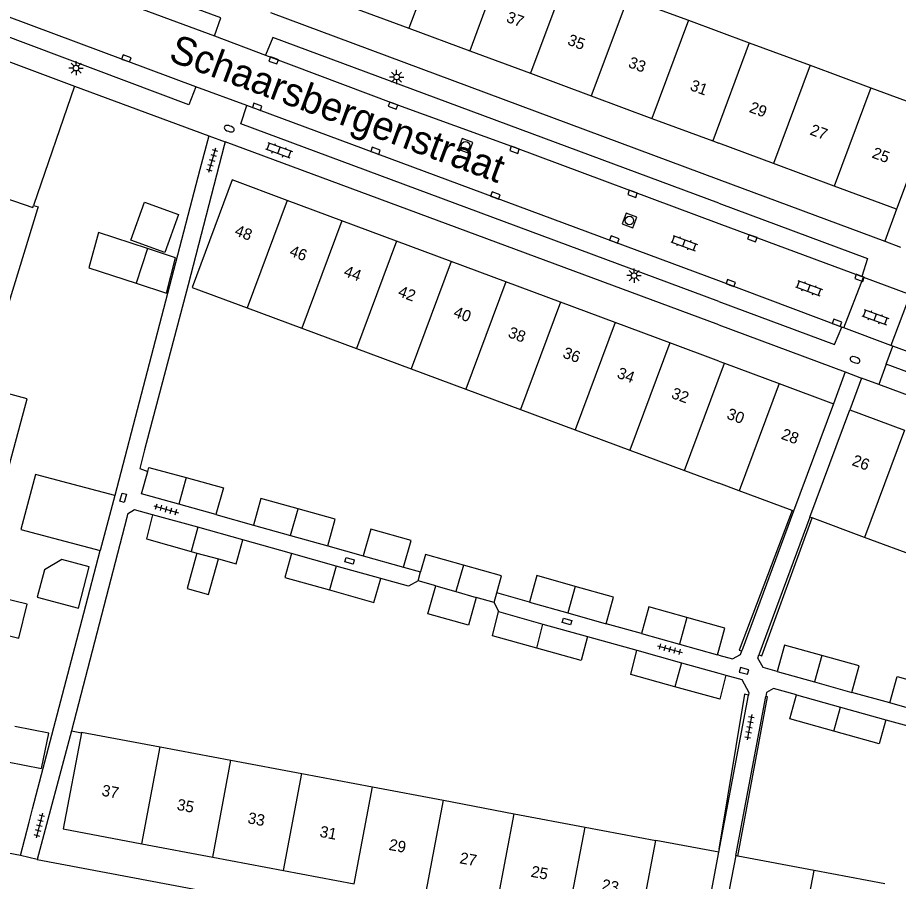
# Model space of a CAD drawing. Extents: x 124000 to 128010, y 398999 to 403000.
# Drawn here: x 126938.3 to 127015.8, y 399140.9 to 399216.9 of the extents above; entities that cross this region are included whole.
import ezdxf

# ---------------------------------------------------------------- set-up
doc = ezdxf.new("R2010")
doc.units = 0
for name, color, linetype in [('gg-afsc-erfafscheiding', 7, 'Continuous'), ('gg-afsc-hekwerk', 7, 'Continuous'), ('gg-afsc-muur', 7, 'Continuous'), ('gg-anno-huisnummerreeks BGT', 7, 'Continuous'), ('gg-anno-openbare ruimte label', 7, 'Continuous'), ('gg-bbg-bijgebouw', 7, 'Continuous'), ('gg-bbg-gedigitaliseerde bijgebouw', 7, 'Continuous'), ('gg-bbg-hoofdgebouw', 7, 'Continuous'), ('gg-bbg-luifel en loopbrug', 7, 'Continuous'), ('gg-bbg-tussenscheiding', 7, 'Continuous'), ('gg-knt-verharding', 7, 'Continuous'), ('gg-knt-verharding nz', 7, 'Continuous'), ('gt-grn-weggrens', 7, 'Continuous'), ('gt-symb-brandkraan', 7, 'Continuous'), ('gt-symb-klinker verharding', 7, 'Continuous'), ('gt-symb-kolk', 7, 'Continuous'), ('gt-symb-kolk center center', 7, 'Continuous'), ('gt-symb-lichtmast', 7, 'Continuous'), ('gt-symb-rioolschacht', 7, 'Continuous'), ('gt-symb-tegel verharding', 7, 'Continuous')]:
    doc.layers.add(name, color=color, linetype=linetype)

# ---------------------------------------------------------------- blocks, each defined once
blk = doc.blocks.new('gt0-LMAST')
at = {"layer": 'gt-symb-lichtmast'}
for p, q in [((-0.182, 0.173), (-0.447, 0.438)), ((-0.005, 0.246), (-0.005, 0.621)), ((0.172, 0.173), (0.437, 0.438)), ((-0.255, -0.004), (-0.63, -0.004)), ((-0.182, -0.181), (-0.447, -0.446)), ((-0.005, -0.254), (-0.005, -0.629)), ((0.437, -0.446), (0.172, -0.181)), ((0.245, -0.004), (0.62, -0.004))]:
    blk.add_line(p, q, dxfattribs=at)
blk.add_circle((-0.005, -0.004), 0.25, dxfattribs=at)
blk = doc.blocks.new('gt0-TEG1')
at = {"layer": 'gt-symb-tegel verharding'}
for p, q in [((-1.125, 0), (1.125, 0)), ((-0.9, -0.25), (-0.9, 0.25)), ((-0.45, -0.25), (-0.45, 0.25)), ((0, -0.25), (0, 0.25)), ((0.45, -0.25), (0.45, 0.25)), ((0.9, -0.25), (0.9, 0.25))]:
    blk.add_line(p, q, dxfattribs=at)
blk = doc.blocks.new('gt0-BR')
at = {"layer": 'gt-symb-brandkraan'}
for centre, radius, start, end in [((-0.244, 0), 0.206, 107.56694, 252.43307), ((0.599, -2.664), 3, 106.89205, 107.56694), ((0, -0.691), 0.938, 73.10799, 106.89205), ((-0.599, -2.664), 3, 72.43309, 73.10799), ((0.244, 0), 0.206, 287.56695, 72.43309), ((0.599, 2.664), 3, 252.43307, 253.10797), ((0, 0.691), 0.938, 253.10797, 286.89206), ((-0.599, 2.664), 3, 286.89206, 287.56695)]:
    blk.add_arc(centre, radius, start, end, dxfattribs=at)
blk = doc.blocks.new('gt0-KOLK')
at = {"layer": 'gt-symb-kolk'}
blk.add_lwpolyline([(0, 0), (0.375, 0), (0.375, 0.4), (-0.375, 0.4), (-0.375, 0), (0, 0)], dxfattribs=at)
blk = doc.blocks.new('gt0-KL1')
at = {"layer": 'gt-symb-klinker verharding'}
for p, q in [((-1.15, 0.3), (1.15, 0.3)), ((-1, -0.3), (-1, 0.3)), ((-0.5, 0.3), (-0.5, 0.45)), ((0, -0.3), (0, 0.3)), ((0.5, 0.3), (0.5, 0.45)), ((1, -0.3), (1, 0.3)), ((-1.15, -0.3), (1.15, -0.3)), ((-0.5, -0.45), (-0.5, -0.3)), ((0.5, -0.45), (0.5, -0.3))]:
    blk.add_line(p, q, dxfattribs=at)
blk = doc.blocks.new('gt0-RS')
at = {"layer": 'gt-symb-rioolschacht'}
blk.add_lwpolyline([(-0.5, -0.5), (0.5, -0.5), (0.5, 0.5), (-0.5, 0.5)], close=True, dxfattribs=at)
blk.add_circle((0, 0), 0.375, dxfattribs=at)
blk = doc.blocks.new('gt0-KOLKCC')
at = {"layer": 'gt-symb-kolk center center'}
blk.add_lwpolyline([(-0.375, 0.2), (0.375, 0.2), (0.375, -0.2), (-0.375, -0.2)], close=True, dxfattribs=at)

msp = doc.modelspace()

# ---------------------------------------------------------------- linework, layer by layer
at = {"layer": 'gg-afsc-erfafscheiding'}
for p, q in [((126954.329, 399203.54), (126946.847, 399174.833)), ((126944.118, 399164.482), (126945.558, 399169.989))]:
    msp.add_line(p, q, dxfattribs=at)
at = {"layer": 'gg-afsc-hekwerk'}
for p, q in [((126953.297, 399193.393), (126949.453, 399178.846)), ((127006.453, 399173.519), (127001.815, 399161.222)), ((126947.89, 399172.89), (126943.031, 399154.132)), ((127003.806, 399160.727), (127008.234, 399172.861)), ((127002.28, 399157.338), (127000, 399143.717)), ((127001.697, 399143.103), (127004.284, 399157.125)), ((126943.031, 399154.132), (126943.896, 399153.937))]:
    msp.add_line(p, q, dxfattribs=at)
at = {"layer": 'gg-afsc-muur'}
for p, q in [((126943.297, 399210.86), (126955.102, 399206.494)), ((126955.102, 399206.494), (126954.329, 399203.54)), ((126955.738, 399173.164), (126959.051, 399172.238)), ((126962.397, 399169.726), (126958.102, 399170.928)), ((126965.58, 399170.411), (126968.71, 399169.536)), ((126972.263, 399168.542), (126973.757, 399168.125)), ((126983.343, 399165.442), (126980.462, 399166.28)), ((126980.225, 399165.432), (126980.601, 399164.62)), ((126939.599, 399147.265), (126944.118, 399164.482)), ((126993.204, 399162.684), (126990.094, 399163.554)), ((126988.449, 399162.422), (126992.793, 399161.209)), ((127000, 399160.783), (126999.888, 399160.814)), ((127001.815, 399161.222), (127002.028, 399161.155)), ((127003.543, 399160.816), (127003.806, 399160.727)), ((127002.615, 399157.274), (127002.28, 399157.338)), ((127004.284, 399157.125), (127004.135, 399157.137)), ((127015.067, 399156.574), (127011.715, 399157.509)), ((127014.702, 399155.101), (127019.021, 399153.895)), ((126939.297, 399146.091), (126939.599, 399147.265)), ((126938.534, 399143.158), (126939.297, 399146.091))]:
    msp.add_line(p, q, dxfattribs=at)
for points in [[(126949.453, 399178.846), (126949.032, 399177.221), (126949.743, 399176.953)], [(126950.165, 399173.142), (126948.58, 399173.574), (126947.97, 399173.199), (126947.89, 399172.89)], [(126973.53, 399167.315), (126972.699, 399166.851), (126970.245, 399167.529)], [(127000, 399160.783), (127001.203, 399160.446), (127001.924, 399160.833), (127002.028, 399161.155)], [(127005.156, 399159.34), (127003.915, 399159.686), (127003.432, 399160.519), (127003.543, 399160.816)], [(127000.627, 399159.034), (127002.032, 399158.644), (127002.657, 399157.497), (127002.615, 399157.274)], [(127006.854, 399157.286), (127004.816, 399157.853), (127004.203, 399157.496), (127004.135, 399157.137)], [(126938.534, 399143.158), (126923.866, 399145.935), (126923.874, 399146.051)]]:
    msp.add_lwpolyline(points, dxfattribs=at)
at = {"layer": 'gg-bbg-bijgebouw'}
for p, q in [((126946.847, 399174.833), (126945.558, 399169.989)), ((126955.738, 399173.164), (126952.469, 399174.069)), ((126954.133, 399172.035), (126950.165, 399173.142)), ((126958.102, 399170.928), (126954.133, 399172.035)), ((126959.051, 399172.238), (126962.315, 399171.325)), ((126962.315, 399171.325), (126965.58, 399170.411)), ((126953.563, 399169.913), (126954.064, 399169.774)), ((126966.321, 399168.627), (126962.397, 399169.726)), ((126968.71, 399169.536), (126972.263, 399168.542)), ((126970.245, 399167.529), (126966.321, 399168.627)), ((126973.53, 399167.315), (126973.757, 399168.125)), ((126975.089, 399166.876), (126973.53, 399167.315)), ((126980.225, 399165.432), (126980.462, 399166.28)), ((126980.225, 399165.432), (126978.656, 399165.873)), ((126983.343, 399165.442), (126986.719, 399164.498)), ((126980.601, 399164.62), (126984.525, 399163.521)), ((126986.719, 399164.498), (126990.094, 399163.554)), ((127000, 399163.306), (126997.201, 399164.089)), ((126984.525, 399163.521), (126988.449, 399162.422)), ((126993.204, 399162.684), (126996.546, 399161.749)), ((126996.546, 399161.749), (126999.888, 399160.814)), ((126992.793, 399161.209), (126996.722, 399160.118)), ((126999.888, 399160.814), (127000, 399161.215)), ((126996.722, 399160.118), (127000, 399159.208)), ((127000, 399159.208), (127000.627, 399159.034)), ((127005.156, 399159.34), (127008.435, 399158.425)), ((127008.435, 399158.425), (127011.715, 399157.509)), ((127000, 399156.935), (126996.136, 399158.008)), ((127006.854, 399157.286), (127010.732, 399156.206)), ((127010.732, 399156.206), (127014.702, 399155.101)), ((127018.399, 399155.644), (127015.067, 399156.574))]:
    msp.add_line(p, q, dxfattribs=at)
for points in [[(126949.743, 399176.953), (126949.842, 399177.315), (126953.118, 399176.409)], [(126952.469, 399174.069), (126949.199, 399174.975), (126949.743, 399176.953)], [(126953.118, 399176.409), (126956.393, 399175.504), (126955.738, 399173.164)], [(126962.971, 399173.664), (126959.706, 399174.578), (126959.051, 399172.238)], [(126950.165, 399173.142), (126949.614, 399171.008), (126953.563, 399169.913)], [(126965.58, 399170.411), (126966.235, 399172.751), (126962.971, 399173.664)], [(126972.263, 399168.542), (126972.918, 399170.882), (126969.365, 399171.876), (126968.71, 399169.536)], [(126955.964, 399169.248), (126957.512, 399168.819), (126958.102, 399170.928)], [(126962.397, 399169.726), (126961.807, 399167.617), (126965.731, 399166.519)], [(126977.528, 399168.699), (126974.179, 399169.636), (126973.757, 399168.125)], [(126980.462, 399166.28), (126980.877, 399167.763), (126977.528, 399168.699)], [(126987.373, 399166.838), (126983.998, 399167.782), (126983.343, 399165.442)], [(126965.731, 399166.519), (126969.655, 399165.42), (126970.245, 399167.529)], [(126978.656, 399165.873), (126977.966, 399163.418), (126974.398, 399164.421), (126975.089, 399166.876)], [(126990.094, 399163.554), (126990.749, 399165.894), (126987.373, 399166.838)], [(126983.986, 399161.397), (126980.082, 399162.491), (126980.601, 399164.62)], [(126997.201, 399164.089), (126993.859, 399165.024), (126993.204, 399162.684)], [(127000, 399161.215), (127000.542, 399163.154), (127000, 399163.306)], [(126988.449, 399162.422), (126987.889, 399160.304), (126983.986, 399161.397)], [(127009.083, 399160.746), (127005.804, 399161.661), (127005.156, 399159.34)], [(126996.136, 399158.008), (126992.272, 399159.081), (126992.793, 399161.209)], [(127011.715, 399157.509), (127012.363, 399159.83), (127009.083, 399160.746)], [(127000.627, 399159.034), (127000.103, 399156.906), (127000, 399156.935)], [(127015.067, 399156.574), (127015.715, 399158.895), (127019.047, 399157.965)], [(127010.144, 399154.097), (127006.267, 399155.176), (127006.854, 399157.286)], [(127014.702, 399155.101), (127014.115, 399152.991), (127010.144, 399154.097)]]:
    msp.add_lwpolyline(points, dxfattribs=at)
at = {"layer": 'gg-bbg-gedigitaliseerde bijgebouw'}
for p, q in [((126949.707, 399196.571), (126948.705, 399193.522)), ((126952.194, 399195.754), (126949.707, 399196.571)), ((126946.847, 399174.833), (126942.74, 399175.926)), ((126941.451, 399171.082), (126945.558, 399169.989))]:
    msp.add_line(p, q, dxfattribs=at)
for points in [[(126948.237, 399197.313), (126949.442, 399200.66), (126952.454, 399199.574), (126951.249, 399196.228), (126948.237, 399197.313)], [(126948.705, 399193.522), (126951.386, 399192.642), (126952.194, 399195.754)], [(126942.74, 399175.926), (126939.845, 399176.696), (126938.556, 399171.852), (126941.451, 399171.082)], [(126954.064, 399169.774), (126953.198, 399166.651), (126955.098, 399166.124), (126955.964, 399169.248)], [(126942.174, 399169.191), (126940.648, 399168.298), (126940.016, 399165.879), (126943.644, 399164.931), (126944.592, 399168.559), (126942.174, 399169.191)], [(126937.405, 399151.406), (126940.397, 399150.804), (126941.023, 399153.915), (126938.031, 399154.516)]]:
    msp.add_lwpolyline(points, dxfattribs=at)
at = {"layer": 'gg-bbg-hoofdgebouw'}
for p, q in [((126992.007, 399218.646), (126997.352, 399216.666)), ((126967.39, 399217.951), (126972.734, 399215.967)), ((126997.352, 399216.666), (127000, 399215.685)), ((126972.734, 399215.967), (126978.077, 399213.984)), ((127000, 399215.685), (127002.696, 399214.686)), ((127002.696, 399214.686), (127008.043, 399212.706)), ((126978.077, 399213.984), (126983.43, 399211.997)), ((126936.966, 399213.241), (126943.297, 399210.86)), ((127008.043, 399212.706), (127013.388, 399210.725)), ((126983.43, 399211.997), (126988.783, 399210.01)), ((126943.297, 399210.86), (126939.671, 399200.366)), ((127013.388, 399210.725), (127018.877, 399208.692)), ((126988.783, 399210.01), (126994.127, 399208.026)), ((126994.127, 399208.026), (126999.47, 399206.043)), ((127018.877, 399208.692), (127015.665, 399200.031)), ((126999.47, 399206.043), (127000, 399205.846)), ((127004.814, 399204.059), (127000, 399205.846)), ((127010.158, 399202.075), (127004.814, 399204.059)), ((127015.665, 399200.031), (127010.158, 399202.075)), ((126966.825, 399199.024), (126962.014, 399200.815)), ((126940.024, 399200.06), (126936.736, 399189.343)), ((126971.636, 399197.232), (126966.825, 399199.024)), ((126976.448, 399195.44), (126971.636, 399197.232)), ((126981.26, 399193.648), (126976.448, 399195.44)), ((126986.071, 399191.856), (126981.26, 399193.648)), ((126990.883, 399190.064), (126986.071, 399191.856)), ((126958.498, 399191.36), (126963.311, 399189.569)), ((126963.311, 399189.569), (126968.122, 399187.779)), ((126995.694, 399188.273), (126990.883, 399190.064)), ((127000, 399186.669), (126995.694, 399188.273)), ((126968.122, 399187.779), (126972.935, 399185.989)), ((127000, 399186.669), (127000.506, 399186.48)), ((127000.506, 399186.48), (127005.317, 399184.689)), ((126972.935, 399185.989), (126977.747, 399184.198)), ((126977.747, 399184.198), (126982.559, 399182.408)), ((127005.317, 399184.689), (127010.099, 399182.908)), ((126982.559, 399182.408), (126987.371, 399180.618)), ((127010.099, 399182.908), (127006.594, 399173.466)), ((127008.025, 399172.939), (127011.53, 399182.381)), ((127011.53, 399182.381), (127016.341, 399180.592)), ((126987.371, 399180.618), (126992.183, 399178.827)), ((126992.183, 399178.827), (126996.996, 399177.037)), ((126996.996, 399177.037), (127000, 399175.919)), ((127001.808, 399175.247), (127000, 399175.919)), ((127006.453, 399173.519), (127001.808, 399175.247)), ((127006.594, 399173.466), (127006.453, 399173.519)), ((127008.234, 399172.861), (127008.025, 399172.939)), ((127012.832, 399171.152), (127008.234, 399172.861)), ((127017.643, 399169.364), (127012.832, 399171.152)), ((126950.833, 399152.711), (126957.066, 399151.535)), ((126957.066, 399151.535), (126963.298, 399150.359)), ((126963.298, 399150.359), (126969.531, 399149.182)), ((126969.531, 399149.182), (126975.764, 399148.006)), ((126975.764, 399148.006), (126981.997, 399146.83)), ((126981.997, 399146.83), (126988.23, 399145.654)), ((126988.23, 399145.654), (126994.463, 399144.478)), ((127000, 399143.433), (126994.463, 399144.478)), ((126949.225, 399144.184), (126955.457, 399143.007)), ((126955.457, 399143.007), (126961.69, 399141.829)), ((126998.41, 399134.893), (127000, 399143.433)), ((127001.497, 399143.141), (127000, 399135.29)), ((127001.697, 399143.103), (127001.497, 399143.141)), ((127008.395, 399141.841), (127001.697, 399143.103)), ((126961.69, 399141.829), (126967.923, 399140.652)), ((127014.629, 399140.666), (127008.395, 399141.841))]:
    msp.add_line(p, q, dxfattribs=at)
for points in [[(126962.014, 399200.815), (126957.171, 399202.619), (126953.662, 399193.159), (126958.498, 399191.36)], [(126939.671, 399200.366), (126940.077, 399200.232), (126940.024, 399200.06)], [(126943.896, 399153.937), (126942.294, 399145.493), (126949.225, 399144.184)], [(126943.896, 399153.937), (126943.911, 399154.017), (126950.833, 399152.711)]]:
    msp.add_lwpolyline(points, dxfattribs=at)
at = {"layer": 'gg-bbg-luifel en loopbrug'}
for points in [[(126949.707, 399196.571), (126945.41, 399197.982), (126944.558, 399194.884), (126948.705, 399193.522)], [(126937.58, 399177.571), (126939.116, 399183.359), (126935.409, 399184.343)], [(126935.611, 399166.126), (126934.889, 399163.137), (126938.397, 399162.29), (126939.119, 399165.278), (126935.611, 399166.126)]]:
    msp.add_lwpolyline(points, dxfattribs=at)
at = {"layer": 'gg-bbg-tussenscheiding'}
for p, q in [((126975.954, 399224.594), (126972.734, 399215.967)), ((126981.299, 399222.613), (126978.077, 399213.984)), ((126986.653, 399220.63), (126983.43, 399211.997)), ((126992.007, 399218.646), (126988.783, 399210.01)), ((126997.352, 399216.666), (126994.127, 399208.026)), ((127002.696, 399214.686), (126999.47, 399206.043)), ((127008.043, 399212.706), (127004.814, 399204.059)), ((127013.388, 399210.725), (127010.158, 399202.075)), ((126962.014, 399200.815), (126958.498, 399191.36)), ((126966.825, 399199.024), (126963.311, 399189.569)), ((126971.636, 399197.232), (126968.122, 399187.779)), ((126976.448, 399195.44), (126972.935, 399185.989)), ((126981.26, 399193.648), (126977.747, 399184.198)), ((126986.071, 399191.856), (126982.559, 399182.408)), ((126990.883, 399190.064), (126987.371, 399180.618)), ((126995.694, 399188.273), (126992.183, 399178.827)), ((126996.996, 399177.037), (127000.506, 399186.48)), ((127005.317, 399184.689), (127001.808, 399175.247)), ((127016.341, 399180.592), (127012.832, 399171.152)), ((126953.118, 399176.409), (126952.469, 399174.069)), ((126962.315, 399171.325), (126962.971, 399173.664)), ((126954.133, 399172.035), (126953.563, 399169.913)), ((126954.064, 399169.774), (126955.964, 399169.248)), ((126966.321, 399168.627), (126965.731, 399166.519)), ((126977.528, 399168.699), (126976.872, 399166.375)), ((126975.089, 399166.876), (126976.872, 399166.375)), ((126976.872, 399166.375), (126978.656, 399165.873)), ((126987.373, 399166.838), (126986.719, 399164.498)), ((126997.201, 399164.089), (126996.546, 399161.749)), ((126983.986, 399161.397), (126984.525, 399163.521)), ((127009.083, 399160.746), (127008.435, 399158.425)), ((126996.722, 399160.118), (126996.136, 399158.008)), ((127010.144, 399154.097), (127010.732, 399156.206)), ((126949.225, 399144.184), (126950.833, 399152.711)), ((126955.457, 399143.007), (126957.066, 399151.535)), ((126961.69, 399141.829), (126963.298, 399150.359)), ((126967.923, 399140.652), (126969.531, 399149.182)), ((126974.155, 399139.475), (126975.764, 399148.006)), ((126980.388, 399138.297), (126981.997, 399146.83)), ((126986.62, 399137.12), (126988.23, 399145.654)), ((126992.853, 399135.943), (126994.463, 399144.478)), ((127006.791, 399133.33), (127008.395, 399141.841))]:
    msp.add_line(p, q, dxfattribs=at)
msp.add_lwpolyline([(126933.757, 399202.043), (126933.803, 399202.192), (126939.614, 399200.201), (126939.671, 399200.366)], dxfattribs=at)
at = {"layer": 'gg-knt-verharding'}
for p, q in [((126960.545, 399217.341), (127000, 399202.664)), ((126955.6, 399215.296), (126960.11, 399213.598)), ((126958.462, 399209.152), (126953.982, 399210.813)), ((126955.102, 399206.494), (126956.562, 399205.981)), ((126956.562, 399205.981), (126956.472, 399205.634)), ((127000, 399189.851), (126956.562, 399205.981)), ((126956.472, 399205.634), (126953.297, 399193.393)), ((127000, 399202.664), (127014.622, 399197.226)), ((127015.665, 399200.031), (127014.622, 399197.226)), ((127014.622, 399197.226), (127016.018, 399196.707)), ((127011.02, 399189.591), (127012.733, 399194.063)), ((127012.599, 399194.116), (127012.733, 399194.063)), ((127012.733, 399194.063), (127016.843, 399192.523)), ((127016.843, 399192.523), (127015.141, 399188.043)), ((127000, 399189.851), (127011.141, 399185.714)), ((127011.02, 399189.591), (127010.837, 399189.656)), ((127015.141, 399188.043), (127011.02, 399189.591)), ((127014.755, 399186.404), (127015.336, 399187.983)), ((127015.336, 399187.983), (127015.141, 399188.043)), ((127011.141, 399185.714), (127010.099, 399182.908)), ((127011.141, 399185.714), (127012.566, 399185.171)), ((127012.566, 399185.171), (127011.53, 399182.381)), ((127014.089, 399184.605), (127012.566, 399185.171)), ((127006.594, 399173.466), (127002.028, 399161.155)), ((127008.025, 399172.939), (127003.543, 399160.816)), ((127000, 399143.433), (127002.615, 399157.274)), ((127001.497, 399143.141), (127004.135, 399157.137)), ((126943.031, 399154.132), (126939.993, 399142.798)), ((126939.993, 399142.798), (126938.534, 399143.158)), ((126939.993, 399142.798), (126997.812, 399131.957))]:
    msp.add_line(p, q, dxfattribs=at)
for points in [[(126955.6, 399215.296), (126956.165, 399216.874), (126939.476, 399223.056)], [(126953.982, 399210.813), (126953.349, 399209.237), (126936.745, 399215.479)], [(127000, 399200.574), (126960.758, 399215.156), (126960.11, 399213.598)], [(127000, 399191.917), (126957.928, 399207.543), (126958.462, 399209.152)], [(127000, 399200.574), (127013.087, 399195.711), (127012.599, 399194.116)], [(127000, 399191.917), (127010.197, 399188.13), (127010.837, 399189.656)], [(127072.184, 399166.866), (127071.555, 399165.385), (127014.755, 399186.404)], [(127069.887, 399160.607), (127070.827, 399163.537), (127014.089, 399184.605)]]:
    msp.add_lwpolyline(points, dxfattribs=at)
at = {"layer": 'gg-knt-verharding nz'}
for p, q in [((126938.858, 399221.501), (126955.6, 399215.296)), ((126953.982, 399210.813), (126937.308, 399217.034)), ((127000, 399193.727), (126958.462, 399209.152)), ((127000, 399198.79), (127012.599, 399194.116)), ((127010.837, 399189.656), (127000, 399193.727))]:
    msp.add_line(p, q, dxfattribs=at)
for points in [[(126960.11, 399213.598), (126971.409, 399209.337), (126982.092, 399205.456), (127000, 399198.79)], [(127072.184, 399166.866), (127039.356, 399179.141), (127015.336, 399187.983)]]:
    msp.add_lwpolyline(points, dxfattribs=at)
at = {"layer": 'gt-grn-weggrens'}
msp.add_line((127014.755, 399186.404), (127014.089, 399184.605), dxfattribs=at)

# ---------------------------------------------------------------- block references
at = {"layer": 'gt-symb-brandkraan'}
for p, rotation in [((126956.915, 399207.126), -19.214311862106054), ((127011.998, 399186.773), -19.630702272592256)]:
    msp.add_blockref('gt0-BR', p, dxfattribs=dict(at, rotation=rotation))
at = {"layer": 'gt-symb-klinker verharding'}
for p, rotation in [((126961.284, 399205.224), -20.30124998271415), ((126996.955, 399197.05), -20.30124998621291), ((127007.946, 399193.09), -20.60969293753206), ((127013.79, 399190.535), -20.428617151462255)]:
    msp.add_blockref('gt0-KL1', p, dxfattribs=dict(at, rotation=rotation))
at = {"layer": 'gt-symb-kolk'}
for p, rotation in [((126947.776, 399213.126), -20.428617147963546), ((126960.885, 399213.321), 160.3153572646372), ((126959.299, 399208.861), -20.4286171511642), ((126971.409, 399209.337), 159.33669709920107), ((126969.718, 399204.984), -20.428617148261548), ((126982.092, 399205.456), 159.69875001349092), ((126980.262, 399201.065), -20.482296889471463), ((126992.483, 399201.584), 159.64503881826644), ((126990.743, 399197.189), -20.556045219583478), ((127003.028, 399197.664), 159.62510008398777), ((127012.467, 399194.181), 159.6450388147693), ((127000.994, 399193.355), -20.609692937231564), ((127010.34, 399189.85), -21.354377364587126), ((127002.174, 399159.201), -15.064233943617)]:
    msp.add_blockref('gt0-KOLK', p, dxfattribs=dict(at, rotation=rotation))
at = {"layer": 'gt-symb-kolk center center'}
for p, rotation in [((126947.575, 399174.64), -105.13447502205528), ((126967.504, 399169.089), 165.1718914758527), ((126986.642, 399163.741), 163.14160123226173)]:
    msp.add_blockref('gt0-KOLKCC', p, dxfattribs=dict(at, rotation=rotation))
at = {"layer": 'gt-symb-lichtmast'}
for p in [(126943.431, 399212.457), (126971.653, 399211.673), (126992.552, 399194.191)]:
    msp.add_blockref('gt0-LMAST', p, dxfattribs=at)
at = {"layer": 'gt-symb-rioolschacht'}
for p, rotation in [((126977.714, 399205.624), -20.55604521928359), ((126992.136, 399199.044), -20.663302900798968)]:
    msp.add_blockref('gt0-RS', p, dxfattribs=dict(at, rotation=rotation))
at = {"layer": 'gt-symb-tegel verharding'}
for p, rotation in [((126955.394, 399204.344), -106.44128049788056), ((126951.354, 399173.624), -15.551724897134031), ((126995.71, 399161.31), -15.55172489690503), ((127002.713, 399154.446), -100.65836150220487), ((126940.19, 399145.796), -104.7173111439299)]:
    msp.add_blockref('gt0-TEG1', p, dxfattribs=dict(at, rotation=rotation))

# ---------------------------------------------------------------- texts
at = {"layer": 'gg-anno-huisnummerreeks BGT'}
for s, rotation, p in [('37', 339.6, (126981.223, 399216.55)), ('35', 339.6, (126986.614, 399214.549)), ('33', 339.6, (126991.962, 399212.564)), ('31', 339.6, (126997.406, 399210.543)), ('29', 339.6, (127002.615, 399208.609)), ('27', 339.6, (127007.955, 399206.627)), ('25', 339.6, (127013.419, 399204.598)), ('48', 339.6, (126957.309, 399197.765)), ('46', 339.6, (126962.138, 399195.967)), ('44', 339.6, (126966.913, 399194.188)), ('42', 339.6, (126971.695, 399192.408)), ('40', 339.6, (126976.572, 399190.591)), ('38', 339.6, (126981.382, 399188.8)), ('36', 339.6, (126986.195, 399187.007)), ('34', 339.6, (126990.973, 399185.228)), ('32', 339.6, (126995.752, 399183.448)), ('30', 339.6, (127000.63, 399181.632)), ('28', 339.6, (127005.426, 399179.846)), ('26', 339.6, (127011.655, 399177.533)), ('37', 349.3, (126945.625, 399148.426)), ('35', 349.3, (126952.245, 399147.176)), ('33', 349.3, (126958.479, 399145.998)), ('31', 349.3, (126964.816, 399144.801)), ('29', 349.3, (126970.908, 399143.65)), ('27', 349.3, (126977.137, 399142.474)), ('25', 349.3, (126983.408, 399141.289)), ('23', 349.3, (126989.641, 399140.112))]:
    msp.add_text(s, height=1, rotation=rotation, dxfattribs=at).set_placement(p)
at = {"layer": 'gg-anno-openbare ruimte label'}
msp.add_text('Schaarsbergenstraat', height=2.5, rotation=339.6, dxfattribs=at).set_placement((126951.468, 399213.144))

doc.saveas('drawing.dxf')
